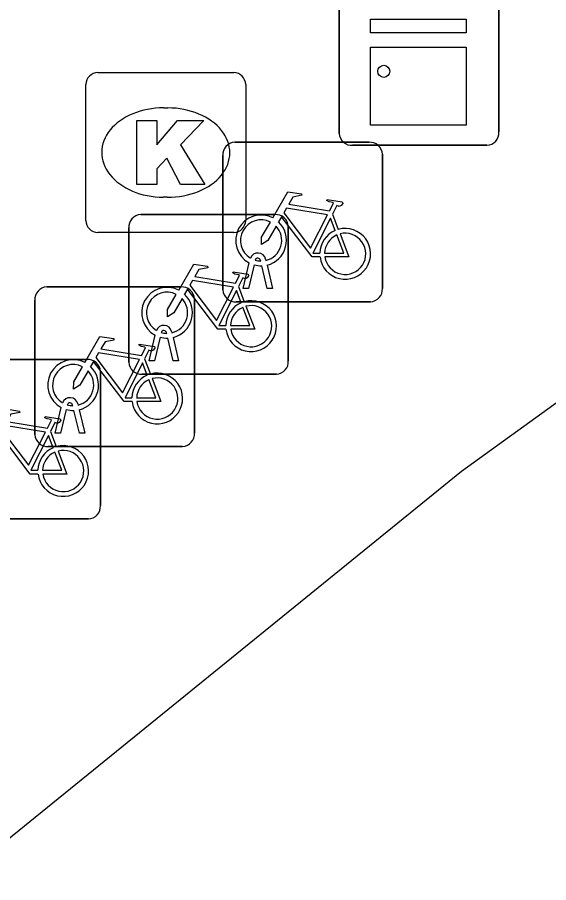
# Model space of a CAD drawing. Extents: x 161087 to 161922, y 382574 to 383873.
# Drawn here: x 161321.97 to 161325.3, y 383071.02 to 383076.44 of the extents above; entities that cross this region are included whole.
import ezdxf

# ---------------------------------------------------------------- set-up
doc = ezdxf.new("R2010")
doc.units = 0
for name, color, linetype in [('IMGEO_Fietsenrek', 7, 'Continuous'), ('IMGEO_Kast', 7, 'Continuous'), ('IMGEO_Kolk', 7, 'Continuous'), ('IMGEO_Rijbaan_lokaal_open', 7, 'Continuous')]:
    doc.layers.add(name, color=color, linetype=linetype)

msp = doc.modelspace()

# ---------------------------------------------------------------- linework, layer by layer
at = {"layer": 'IMGEO_Fietsenrek'}
for p, q in [((161323.3349, 383075.6535), (161324.1758, 383075.6535)), ((161324.1758, 383075.6535), (161323.3349, 383075.6535)), ((161323.2605, 383074.7289), (161323.2605, 383075.5698)), ((161323.2605, 383075.5698), (161323.2605, 383074.7289)), ((161324.2595, 383075.5791), (161324.2595, 383074.7382)), ((161324.2595, 383074.7382), (161324.2595, 383075.5791)), ((161322.7459, 383075.2005), (161323.5868, 383075.2005)), ((161323.5868, 383075.2005), (161322.7459, 383075.2005)), ((161323.9472, 383075.2032), (161323.9835, 383075.108)), ((161322.6715, 383074.2759), (161322.6715, 383075.1168)), ((161322.6715, 383075.1168), (161322.6715, 383074.2759)), ((161323.6705, 383075.1261), (161323.6705, 383074.2852)), ((161323.6705, 383074.2852), (161323.6705, 383075.1261)), ((161323.5286, 383074.9214), (161323.5304, 383074.9135)), ((161323.3875, 383074.7383), (161323.4258, 383074.8983)), ((161323.4562, 383074.8861), (161323.4209, 383074.7383)), ((161323.4979, 383074.9099), (161323.4969, 383074.9142)), ((161323.539, 383074.7383), (161323.5051, 383074.88)), ((161323.5374, 383074.8843), (161323.5724, 383074.7383)), ((161322.1579, 383074.7475), (161322.9988, 383074.7475)), ((161322.9988, 383074.7475), (161322.1579, 383074.7475)), ((161323.3582, 383074.7502), (161323.3945, 383074.655)), ((161323.4209, 383074.7383), (161323.3875, 383074.7383)), ((161323.5724, 383074.7383), (161323.539, 383074.7383)), ((161322.0835, 383073.8229), (161322.0835, 383074.6638)), ((161322.0835, 383074.6638), (161322.0835, 383073.8229)), ((161323.0825, 383074.6731), (161323.0825, 383073.8322)), ((161323.0825, 383073.8322), (161323.0825, 383074.6731)), ((161324.1851, 383074.6545), (161323.3442, 383074.6545)), ((161323.3442, 383074.6545), (161324.1851, 383074.6545)), ((161322.7985, 383074.2853), (161322.8368, 383074.4453)), ((161322.8672, 383074.4331), (161322.8319, 383074.2853)), ((161322.9089, 383074.4569), (161322.9079, 383074.4612)), ((161322.9396, 383074.4684), (161322.9414, 383074.4605)), ((161322.9484, 383074.4313), (161322.9834, 383074.2853)), ((161322.95, 383074.2853), (161322.9161, 383074.427)), ((161321.5689, 383074.2935), (161322.4098, 383074.2935)), ((161322.4098, 383074.2935), (161321.5689, 383074.2935)), ((161322.7702, 383074.2972), (161322.8065, 383074.202)), ((161322.8319, 383074.2853), (161322.7985, 383074.2853)), ((161322.9834, 383074.2853), (161322.95, 383074.2853)), ((161322.4935, 383074.2191), (161322.4935, 383073.3782)), ((161322.4935, 383073.3782), (161322.4935, 383074.2191)), ((161323.5961, 383074.2015), (161322.7552, 383074.2015)), ((161322.7552, 383074.2015), (161323.5961, 383074.2015)), ((161322.3209, 383074.0039), (161322.3199, 383074.0082)), ((161322.3516, 383074.0154), (161322.3534, 383074.0075)), ((161322.2105, 383073.8323), (161322.2488, 383073.9923)), ((161322.2792, 383073.9801), (161322.2439, 383073.8323)), ((161322.362, 383073.8323), (161322.3281, 383073.974)), ((161322.3604, 383073.9783), (161322.3954, 383073.8323)), ((161322.1812, 383073.8432), (161322.2175, 383073.748)), ((161322.2439, 383073.8323), (161322.2105, 383073.8323)), ((161322.3954, 383073.8323), (161322.362, 383073.8323)), ((161323.0081, 383073.7485), (161322.1672, 383073.7485)), ((161322.1672, 383073.7485), (161323.0081, 383073.7485)), ((161322.4191, 383073.2945), (161321.5782, 383073.2945)), ((161321.5782, 383073.2945), (161322.4191, 383073.2945))]:
    msp.add_line(p, q, dxfattribs=at)
for points in [[(161323.5731, 383075.1802), (161323.6678, 383075.3437), (161323.754, 383075.3299), (161323.7557, 383075.3212), (161323.6996, 383075.3103), (161323.6734, 383075.265), (161323.9286, 383075.2242)], [(161323.9286, 383075.2242), (161323.9536, 383075.273), (161323.9485, 383075.277), (161323.9253, 383075.2807), (161323.9126, 383075.2882), (161323.9116, 383075.2913), (161323.9138, 383075.2959), (161324.0086, 383075.2808), (161324.0109, 383075.2705), (161324.0015, 383075.2581), (161323.9891, 383075.2517), (161323.9746, 383075.2579), (161323.9472, 383075.2032)], [(161323.9157, 383075.199), (161323.6589, 383075.24), (161323.6422, 383075.2112), (161323.8092, 383074.9909), (161323.9157, 383075.199)], [(161323.8688, 383074.9355), (161323.8191, 383074.9356), (161323.6284, 383075.1873), (161323.6094, 383075.1545)], [(161323.5938, 383075.1277), (161323.5422, 383075.0385), (161323.5023, 383075.0125), (161323.5035, 383075.06), (161323.558, 383075.1542)], [(161323.9637, 383075.101), (161323.9344, 383075.1778), (161323.825, 383074.9597), (161323.8677, 383074.9596)], [(161323.9942, 383075.0798), (161324.0492, 383074.9352), (161323.8991, 383074.9355)], [(161323.8977, 383074.9595), (161324.0176, 383074.9593), (161323.9744, 383075.0729)], [(161322.9841, 383074.7272), (161323.0788, 383074.8907), (161323.165, 383074.8769), (161323.1667, 383074.8682), (161323.1106, 383074.8573), (161323.0844, 383074.812), (161323.3396, 383074.7712)], [(161323.3396, 383074.7712), (161323.3646, 383074.82), (161323.3595, 383074.824), (161323.3363, 383074.8277), (161323.3236, 383074.8352), (161323.3226, 383074.8383), (161323.3248, 383074.8429), (161323.4196, 383074.8278), (161323.4219, 383074.8175), (161323.4125, 383074.8051), (161323.4001, 383074.7987), (161323.3856, 383074.8049), (161323.3582, 383074.7502)], [(161323.3267, 383074.746), (161323.0699, 383074.787), (161323.0532, 383074.7582), (161323.2202, 383074.5379), (161323.3267, 383074.746)], [(161323.0048, 383074.6747), (161322.9532, 383074.5855), (161322.9133, 383074.5595), (161322.9145, 383074.607), (161322.969, 383074.7012)], [(161323.2798, 383074.4825), (161323.2301, 383074.4826), (161323.0394, 383074.7343), (161323.0204, 383074.7015)], [(161323.3747, 383074.648), (161323.3454, 383074.7248), (161323.236, 383074.5067), (161323.2787, 383074.5066)], [(161323.3087, 383074.5065), (161323.4286, 383074.5063), (161323.3854, 383074.6199)], [(161323.4052, 383074.6268), (161323.4602, 383074.4822), (161323.3101, 383074.4825)], [(161322.3961, 383074.2742), (161322.4908, 383074.4377), (161322.577, 383074.4239), (161322.5787, 383074.4152), (161322.5226, 383074.4043), (161322.4964, 383074.359), (161322.7516, 383074.3182)], [(161322.7516, 383074.3182), (161322.7766, 383074.367), (161322.7715, 383074.371), (161322.7483, 383074.3747), (161322.7356, 383074.3822), (161322.7346, 383074.3853), (161322.7368, 383074.3899), (161322.8316, 383074.3748), (161322.8339, 383074.3645), (161322.8245, 383074.3521), (161322.8121, 383074.3457), (161322.7976, 383074.3519), (161322.7702, 383074.2972)], [(161322.7387, 383074.293), (161322.4819, 383074.334), (161322.4652, 383074.3052), (161322.6322, 383074.0849), (161322.7387, 383074.293)], [(161322.6918, 383074.0295), (161322.6421, 383074.0296), (161322.4514, 383074.2813), (161322.4324, 383074.2485)], [(161322.7867, 383074.195), (161322.7574, 383074.2718), (161322.648, 383074.0537), (161322.6907, 383074.0536)], [(161322.4168, 383074.2217), (161322.3652, 383074.1325), (161322.3253, 383074.1065), (161322.3265, 383074.154), (161322.381, 383074.2482)], [(161322.7207, 383074.0535), (161322.8406, 383074.0533), (161322.7974, 383074.1669)], [(161322.8172, 383074.1738), (161322.8722, 383074.0292), (161322.7221, 383074.0295)], [(161321.8071, 383073.8202), (161321.9018, 383073.9837), (161321.988, 383073.9699), (161321.9897, 383073.9612), (161321.9336, 383073.9503), (161321.9074, 383073.905), (161322.1626, 383073.8642)], [(161322.1626, 383073.8642), (161322.1876, 383073.913), (161322.1825, 383073.917), (161322.1593, 383073.9207), (161322.1466, 383073.9282), (161322.1456, 383073.9313), (161322.1478, 383073.9359), (161322.2426, 383073.9208), (161322.2449, 383073.9105), (161322.2355, 383073.8981), (161322.2231, 383073.8917), (161322.2086, 383073.8979), (161322.1812, 383073.8432)], [(161322.1497, 383073.839), (161321.8929, 383073.88), (161321.8762, 383073.8512), (161322.0432, 383073.6309), (161322.1497, 383073.839)], [(161322.1028, 383073.5755), (161322.0531, 383073.5756), (161321.8624, 383073.8273), (161321.8434, 383073.7945)], [(161322.1977, 383073.741), (161322.1684, 383073.8178), (161322.059, 383073.5997), (161322.1017, 383073.5996)], [(161322.1317, 383073.5995), (161322.2516, 383073.5993), (161322.2084, 383073.7129)], [(161322.2282, 383073.7198), (161322.2832, 383073.5752), (161322.1331, 383073.5755)]]:
    msp.add_lwpolyline(points, dxfattribs=at)
for centre, radius, start, end in [((161323.3382, 383075.5756), 0.0779, 92.4484, 184.2845), ((161323.3382, 383075.5756), 0.0779, 92.4484, 184.2845), ((161324.1816, 383075.5758), 0.0779, 2.4484, 94.2845), ((161324.1816, 383075.5758), 0.0779, 2.4484, 94.2845), ((161322.7492, 383075.1226), 0.0779, 92.4484, 184.2845), ((161322.7492, 383075.1226), 0.0779, 92.4484, 184.2845), ((161323.5001, 383075.0389), 0.159, 62.6766, 242.1369), ((161323.5926, 383075.1228), 0.0779, 2.4484, 94.2845), ((161323.5926, 383075.1228), 0.0779, 2.4484, 94.2845), ((161323.5001, 383075.0389), 0.129, 63.3192, 238.903), ((161323.5001, 383075.0389), 0.159, 283.5766, 46.6042), ((161323.5001, 383075.0389), 0.129, 283.6043, 43.4302), ((161324.0267, 383074.9549), 0.159, 113.3408, 178.3217), ((161324.0267, 383074.9549), 0.159, 187.0065, 105.7708), ((161324.0267, 383074.9549), 0.129, 188.6715, 104.5883), ((161324.0267, 383074.9549), 0.129, 113.923, 177.9556), ((161323.4799, 383074.9103), 0.0499, 12.8025, 158.6934), ((161323.4799, 383074.9103), 0.0174, 12.8025, 163.4502), ((161323.5001, 383075.0389), 0.129, 253.415, 269.0204), ((161323.5001, 383075.0389), 0.159, 253.9967, 271.7867), ((161322.1612, 383074.6696), 0.0779, 92.4484, 184.2845), ((161322.1612, 383074.6696), 0.0779, 92.4484, 184.2845), ((161322.9111, 383074.5859), 0.159, 62.6766, 242.1369), ((161322.9111, 383074.5859), 0.129, 63.3192, 238.903), ((161322.9111, 383074.5859), 0.159, 283.5766, 46.6042), ((161323.0046, 383074.6698), 0.0779, 2.4484, 94.2845), ((161323.0046, 383074.6698), 0.0779, 2.4484, 94.2845), ((161323.3384, 383074.7322), 0.0779, 182.4484, 274.2845), ((161323.3384, 383074.7322), 0.0779, 182.4484, 274.2845), ((161324.1818, 383074.7324), 0.0779, 272.4484, 4.2845), ((161324.1818, 383074.7324), 0.0779, 272.4484, 4.2845), ((161322.9111, 383074.5859), 0.129, 283.6043, 43.4302), ((161323.4377, 383074.5019), 0.159, 113.3408, 178.3217), ((161323.4377, 383074.5019), 0.159, 187.0065, 105.7708), ((161323.4377, 383074.5019), 0.129, 113.923, 177.9556), ((161323.4377, 383074.5019), 0.129, 188.6715, 104.5883), ((161322.8909, 383074.4573), 0.0499, 12.8025, 158.6934), ((161322.9111, 383074.5859), 0.159, 253.9967, 271.7867), ((161322.8909, 383074.4573), 0.0174, 12.8025, 163.4502), ((161322.9111, 383074.5859), 0.129, 253.415, 269.0204), ((161322.3231, 383074.1329), 0.159, 62.6766, 242.1369), ((161322.4156, 383074.2158), 0.0779, 2.4484, 94.2845), ((161322.4156, 383074.2158), 0.0779, 2.4484, 94.2845), ((161322.7494, 383074.2792), 0.0779, 182.4484, 274.2845), ((161322.7494, 383074.2792), 0.0779, 182.4484, 274.2845), ((161323.5928, 383074.2794), 0.0779, 272.4484, 4.2845), ((161323.5928, 383074.2794), 0.0779, 272.4484, 4.2845), ((161322.3231, 383074.1329), 0.129, 63.3192, 238.903), ((161322.3231, 383074.1329), 0.129, 283.6043, 43.4302), ((161322.3231, 383074.1329), 0.159, 283.5766, 46.6042), ((161322.8497, 383074.0489), 0.159, 113.3408, 178.3217), ((161322.8497, 383074.0489), 0.159, 187.0065, 105.7708), ((161322.8497, 383074.0489), 0.129, 113.923, 177.9556), ((161322.8497, 383074.0489), 0.129, 188.6715, 104.5883), ((161322.3029, 383074.0043), 0.0499, 12.8025, 158.6934), ((161322.3029, 383074.0043), 0.0174, 12.8025, 163.4502), ((161322.3231, 383074.1329), 0.129, 253.415, 269.0204), ((161322.3231, 383074.1329), 0.159, 253.9967, 271.7867), ((161323.0048, 383073.8264), 0.0779, 272.4484, 4.2845), ((161323.0048, 383073.8264), 0.0779, 272.4484, 4.2845), ((161322.1614, 383073.8262), 0.0779, 182.4484, 274.2845), ((161322.1614, 383073.8262), 0.0779, 182.4484, 274.2845), ((161322.2607, 383073.5949), 0.159, 113.3408, 178.3217), ((161322.2607, 383073.5949), 0.159, 187.0065, 105.7708), ((161322.2607, 383073.5949), 0.129, 188.6715, 104.5883), ((161322.2607, 383073.5949), 0.129, 113.923, 177.9556), ((161322.4158, 383073.3724), 0.0779, 272.4484, 4.2845), ((161322.4158, 383073.3724), 0.0779, 272.4484, 4.2845)]:
    msp.add_arc(centre, radius, start, end, dxfattribs=at)
at = {"layer": 'IMGEO_Kast'}
for p, q in [((161323.9895, 383075.7089), (161323.9895, 383076.5498)), ((161323.9895, 383076.5498), (161323.9895, 383075.7089)), ((161324.9885, 383076.5591), (161324.9885, 383075.7182)), ((161324.9885, 383075.7182), (161324.9885, 383076.5591)), ((161324.9141, 383075.6345), (161324.0732, 383075.6345)), ((161324.0732, 383075.6345), (161324.9141, 383075.6345))]:
    msp.add_line(p, q, dxfattribs=at)
for points in [[(161324.1843, 383076.424), (161324.7843, 383076.424), (161324.7843, 383076.3385), (161324.1843, 383076.3385), (161324.1843, 383076.424)], [(161324.1843, 383076.2493), (161324.7843, 383076.2493), (161324.7843, 383075.7603), (161324.1843, 383075.7603), (161324.1843, 383076.2493)]]:
    msp.add_lwpolyline(points, dxfattribs=at)
msp.add_circle((161324.268, 383076.0977), 0.0377, dxfattribs=at)
for centre, start, end in [((161324.0674, 383075.7122), 182.4484, 274.2845), ((161324.0674, 383075.7122), 182.4484, 274.2845), ((161324.9108, 383075.7124), 272.4484, 4.2845), ((161324.9108, 383075.7124), 272.4484, 4.2845)]:
    msp.add_arc(centre, 0.0779, start, end, dxfattribs=at)
at = {"layer": 'IMGEO_Kolk'}
for p, q in [((161322.4769, 383076.0895), (161323.3291, 383076.0895)), ((161322.4025, 383075.1629), (161322.4025, 383076.0151)), ((161323.4035, 383076.0151), (161323.4035, 383075.1629)), ((161322.8905, 383075.8687), (161322.9155, 383075.8687)), ((161322.9125, 383075.3093), (161322.8876, 383075.3093)), ((161323.3291, 383075.0885), (161322.4769, 383075.0885))]:
    msp.add_line(p, q, dxfattribs=at)
for points in [[(161322.4769, 383076.0895), (161323.3291, 383076.0895)], [(161322.4025, 383075.1629), (161322.4025, 383076.0151)], [(161323.4035, 383076.0151), (161323.4035, 383075.1629)], [(161322.7227, 383075.789), (161322.8462, 383075.789), (161322.8462, 383075.6378), (161322.9758, 383075.789), (161323.1404, 383075.789), (161322.9943, 383075.6381), (161323.1469, 383075.389), (161322.9946, 383075.389), (161322.9103, 383075.5532), (161322.8462, 383075.4862), (161322.8462, 383075.389), (161322.7227, 383075.389), (161322.7227, 383075.789)], [(161323.3291, 383075.0885), (161322.4769, 383075.0885)]]:
    msp.add_lwpolyline(points, dxfattribs=at)
for centre, start, end in [((161322.479, 383076.013), 91.552, 178.448), ((161322.479, 383076.013), 91.552, 178.448), ((161323.327, 383076.013), 1.552, 88.448), ((161323.327, 383076.013), 1.552, 88.448), ((161322.479, 383075.165), 181.552, 268.448), ((161322.479, 383075.165), 181.552, 268.448), ((161323.327, 383075.165), 271.552, 358.448), ((161323.327, 383075.165), 271.552, 358.448)]:
    msp.add_arc(centre, 0.0765, start, end, dxfattribs=at)
for centre, major_axis, ratio, start_param, end_param in [((161322.889, 383075.589), (-0.3872, 0.002), 0.722429, 4.712389, 7.853982), ((161322.914, 383075.589), (-0.3901, 0.002), 0.717154, 1.570796, 4.712389)]:
    msp.add_ellipse(centre, major_axis=major_axis, ratio=ratio, start_param=start_param, end_param=end_param, dxfattribs=at)
at = {"layer": 'IMGEO_Rijbaan_lokaal_open'}
msp.add_lwpolyline([(161357.76, 383102.637), (161353.934, 383096.833), (161331.379, 383078.376), (161324.754, 383073.591), (161319.89, 383069.645)], dxfattribs=at)

doc.saveas('drawing.dxf')
